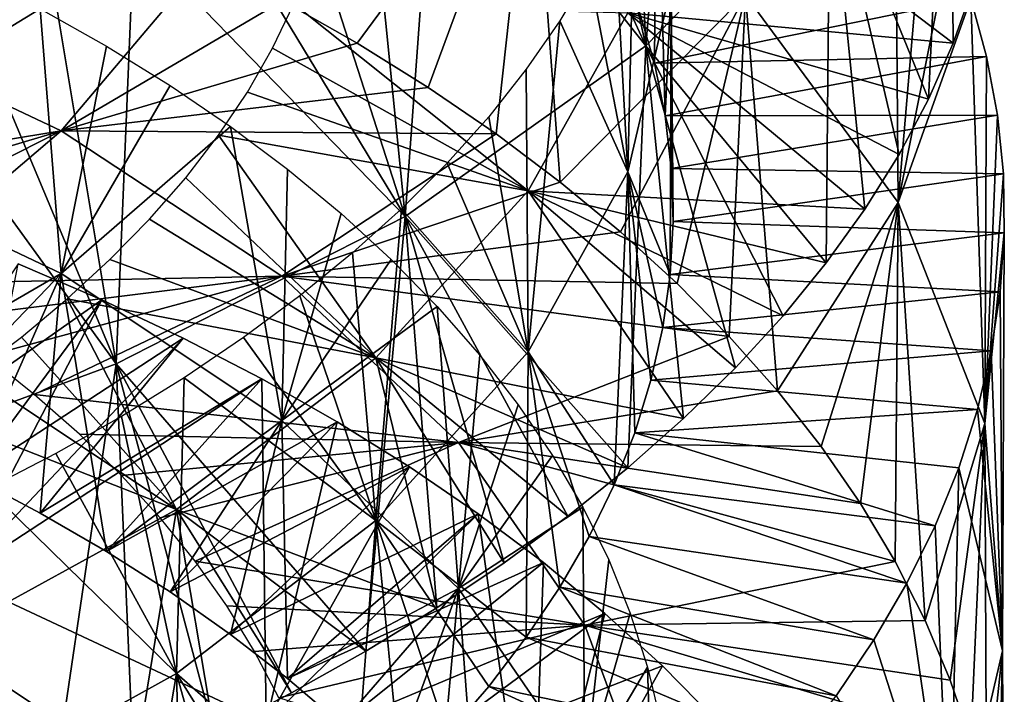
# Model space of a CAD drawing. Header units: millimetres. Extents: x -161 to 161, y -94 to 1149.
# Tile 801 of 1056: x 47.93 to 51.5, y 407.33 to 409.78. Entities that reach past the tile are written whole.
import ezdxf

# ---------------------------------------------------------------- set-up
doc = ezdxf.new("R2010")
doc.units = ezdxf.units.MM
doc.header["$LTSCALE"] = 81.481481
for name, color, linetype in [('68', 7, 'CONTINUOUS'), ('69', 7, 'CONTINUOUS'), ('70', 7, 'CONTINUOUS'), ('81', 7, 'CONTINUOUS')]:
    doc.layers.add(name, color=color, linetype=linetype)

msp = doc.modelspace()

# ---------------------------------------------------------------- linework, layer by layer
at = {"layer": '68', "color": 7, "linetype": 'CONTINUOUS', "true_color": 0xaaaaaa}
for points in [[(50.2934, 410.4672, -9.8525), (51.3139, 409.6928, -8.7667), (50.1362, 409.8019, -8.9739), (50.2934, 410.4672, -9.8525)], [(51.386, 409.8972, -9.0488), (51.3139, 409.6928, -8.7667), (50.2934, 410.4672, -9.8525), (51.386, 409.8972, -9.0488)], [(47.1576, 409.8126, -16.544), (48.605, 409.9909, -17.0392), (48.0852, 409.3754, -16.1144), (47.1576, 409.8126, -16.544)], [(48.605, 409.9909, -17.0392), (48.8861, 409.8452, -16.8776), (48.0852, 409.3754, -16.1144), (48.605, 409.9909, -17.0392)], [(48.8861, 409.8452, -16.8776), (49.156, 409.692, -16.7043), (48.0852, 409.3754, -16.1144), (48.8861, 409.8452, -16.8776)], [(47.1576, 409.8126, -16.544), (48.0852, 409.3754, -16.1144), (46.795, 409.1631, -15.5717), (47.1576, 409.8126, -16.544)], [(48.9273, 409.8343, -9.0926), (49.7758, 409.1574, -8.1406), (48.85, 409.6736, -8.8989), (48.9273, 409.8343, -9.0926)], [(50.1362, 409.8019, -8.9739), (49.7758, 409.1574, -8.1406), (48.9273, 409.8343, -9.0926), (50.1362, 409.8019, -8.9739)], [(50.1362, 409.8019, -8.9739), (50.9946, 409.0915, -7.9458), (49.7758, 409.1574, -8.1406), (50.1362, 409.8019, -8.9739)], [(51.118, 409.2895, -8.2144), (50.9946, 409.0915, -7.9458), (50.1362, 409.8019, -8.9739), (51.118, 409.2895, -8.2144)], [(51.2245, 409.49, -8.4882), (51.118, 409.2895, -8.2144), (50.1362, 409.8019, -8.9739), (51.2245, 409.49, -8.4882)], [(51.3139, 409.6928, -8.7667), (51.2245, 409.49, -8.4882), (50.1362, 409.8019, -8.9739), (51.3139, 409.6928, -8.7667)], [(49.156, 409.692, -16.7043), (49.414, 409.5315, -16.5198), (48.0852, 409.3754, -16.1144), (49.156, 409.692, -16.7043)], [(48.85, 409.6736, -8.8989), (49.7758, 409.1574, -8.1406), (48.7589, 409.5149, -8.7095), (48.85, 409.6736, -8.8989)], [(49.414, 409.5315, -16.5198), (49.6595, 409.3638, -16.3245), (48.0852, 409.3754, -16.1144), (49.414, 409.5315, -16.5198)], [(48.7589, 409.5149, -8.7095), (49.7758, 409.1574, -8.1406), (48.654, 409.3586, -8.5249), (48.7589, 409.5149, -8.7095)], [(46.795, 409.1631, -15.5717), (48.0852, 409.3754, -16.1144), (47.0158, 409.055, -15.4794), (46.795, 409.1631, -15.5717)], [(47.0158, 409.055, -15.4794), (48.0852, 409.3754, -16.1144), (47.2285, 408.9404, -15.377), (47.0158, 409.055, -15.4794)], [(47.2285, 408.9404, -15.377), (48.0852, 409.3754, -16.1144), (47.4327, 408.8194, -15.2648), (47.2285, 408.9404, -15.377)], [(48.0852, 409.3754, -16.1144), (48.8832, 408.8486, -15.547), (47.4327, 408.8194, -15.2648), (48.0852, 409.3754, -16.1144)], [(48.0852, 409.3754, -16.1144), (49.6595, 409.3638, -16.3245), (48.8832, 408.8486, -15.547), (48.0852, 409.3754, -16.1144)], [(48.654, 409.3586, -8.5249), (49.2242, 408.5524, -7.3855), (48.5358, 409.2051, -8.346), (48.654, 409.3586, -8.5249)], [(49.7758, 409.1574, -8.1406), (49.2242, 408.5524, -7.3855), (48.654, 409.3586, -8.5249), (49.7758, 409.1574, -8.1406)], [(49.6595, 409.3638, -16.3245), (49.8917, 409.1895, -16.1191), (48.8832, 408.8486, -15.547), (49.6595, 409.3638, -16.3245)], [(48.5358, 409.2051, -8.346), (49.2242, 408.5524, -7.3855), (48.4048, 409.055, -8.1733), (48.5358, 409.2051, -8.346)], [(49.8917, 409.1895, -16.1191), (50.1101, 409.0088, -15.9043), (48.8832, 408.8486, -15.547), (49.8917, 409.1895, -16.1191)], [(49.7758, 409.1574, -8.1406), (50.3383, 408.3333, -6.9384), (49.2242, 408.5524, -7.3855), (49.7758, 409.1574, -8.1406)], [(50.5258, 408.517, -7.1789), (50.3383, 408.3333, -6.9384), (49.7758, 409.1574, -8.1406), (50.5258, 408.517, -7.1789)], [(50.6981, 408.7049, -7.4274), (50.5258, 408.517, -7.1789), (49.7758, 409.1574, -8.1406), (50.6981, 408.7049, -7.4274)], [(50.8545, 408.8965, -7.6833), (50.6981, 408.7049, -7.4274), (49.7758, 409.1574, -8.1406), (50.8545, 408.8965, -7.6833)], [(50.9946, 409.0915, -7.9458), (50.8545, 408.8965, -7.6833), (49.7758, 409.1574, -8.1406), (50.9946, 409.0915, -7.9458)], [(48.4048, 409.055, -8.1733), (49.2242, 408.5524, -7.3855), (48.2616, 408.9085, -8.0077), (48.4048, 409.055, -8.1733)], [(50.1101, 409.0088, -15.9043), (50.3143, 408.8224, -15.6807), (48.8832, 408.8486, -15.547), (50.1101, 409.0088, -15.9043)], [(48.2616, 408.9085, -8.0077), (49.2242, 408.5524, -7.3855), (48.1067, 408.7662, -7.8497), (48.2616, 408.9085, -8.0077)], [(47.4327, 408.8194, -15.2648), (48.8832, 408.8486, -15.547), (47.6278, 408.6921, -15.1431), (47.4327, 408.8194, -15.2648)], [(47.6278, 408.6921, -15.1431), (48.8832, 408.8486, -15.547), (47.813, 408.5589, -15.0123), (47.6278, 408.6921, -15.1431)], [(47.813, 408.5589, -15.0123), (48.8832, 408.8486, -15.547), (47.9876, 408.42, -14.8729), (47.813, 408.5589, -15.0123)], [(48.8832, 408.8486, -15.547), (49.5227, 408.2459, -14.8652), (47.9876, 408.42, -14.8729), (48.8832, 408.8486, -15.547)], [(50.3143, 408.8224, -15.6807), (50.5037, 408.6304, -15.449), (48.8832, 408.8486, -15.547), (50.3143, 408.8224, -15.6807)], [(48.8832, 408.8486, -15.547), (50.5037, 408.6304, -15.449), (49.5227, 408.2459, -14.8652), (48.8832, 408.8486, -15.547)], [(48.1067, 408.7662, -7.8497), (48.5025, 408.0041, -6.7379), (47.9407, 408.6282, -7.6999), (48.1067, 408.7662, -7.8497)], [(49.2242, 408.5524, -7.3855), (48.5025, 408.0041, -6.7379), (48.1067, 408.7662, -7.8497), (49.2242, 408.5524, -7.3855)], [(47.9407, 408.6282, -7.6999), (48.5025, 408.0041, -6.7379), (47.7637, 408.4949, -7.5586), (47.9407, 408.6282, -7.6999)], [(50.5037, 408.6304, -15.449), (50.6778, 408.4334, -15.2098), (49.5227, 408.2459, -14.8652), (50.5037, 408.6304, -15.449)], [(49.2242, 408.5524, -7.3855), (49.4443, 407.6475, -6.0693), (48.5025, 408.0041, -6.7379), (49.2242, 408.5524, -7.3855)], [(49.6884, 407.8108, -6.2713), (49.4443, 407.6475, -6.0693), (49.2242, 408.5524, -7.3855), (49.6884, 407.8108, -6.2713)], [(49.919, 407.9798, -6.484), (49.6884, 407.8108, -6.2713), (49.2242, 408.5524, -7.3855), (49.919, 407.9798, -6.484)], [(50.1358, 408.1541, -6.7065), (49.919, 407.9798, -6.484), (49.2242, 408.5524, -7.3855), (50.1358, 408.1541, -6.7065)], [(50.3383, 408.3333, -6.9384), (50.1358, 408.1541, -6.7065), (49.2242, 408.5524, -7.3855), (50.3383, 408.3333, -6.9384)], [(47.7637, 408.4949, -7.5586), (48.5025, 408.0041, -6.7379), (47.5762, 408.3664, -7.4264), (47.7637, 408.4949, -7.5586)], [(47.9876, 408.42, -14.8729), (49.5227, 408.2459, -14.8652), (48.1511, 408.2758, -14.7255), (47.9876, 408.42, -14.8729)], [(50.6778, 408.4334, -15.2098), (50.8361, 408.2316, -14.9637), (49.5227, 408.2459, -14.8652), (50.6778, 408.4334, -15.2098)], [(48.5025, 408.0041, -6.7379), (47.6355, 407.5286, -6.2244), (47.5762, 408.3664, -7.4264), (48.5025, 408.0041, -6.7379)], [(48.1511, 408.2758, -14.7255), (49.5227, 408.2459, -14.8652), (48.3029, 408.1269, -14.5709), (48.1511, 408.2758, -14.7255)], [(48.3029, 408.1269, -14.5709), (49.5227, 408.2459, -14.8652), (48.4427, 407.9734, -14.4097), (48.3029, 408.1269, -14.5709)], [(48.4427, 407.9734, -14.4097), (49.5227, 408.2459, -14.8652), (48.5699, 407.8159, -14.2424), (48.4427, 407.9734, -14.4097)], [(49.5227, 408.2459, -14.8652), (49.9809, 407.5845, -14.0973), (48.5699, 407.8159, -14.2424), (49.5227, 408.2459, -14.8652)], [(50.9782, 408.0255, -14.7114), (51.1037, 407.8156, -14.4536), (49.5227, 408.2459, -14.8652), (50.9782, 408.0255, -14.7114)], [(49.5227, 408.2459, -14.8652), (51.1037, 407.8156, -14.4536), (49.9809, 407.5845, -14.0973), (49.5227, 408.2459, -14.8652)], [(50.8361, 408.2316, -14.9637), (50.9782, 408.0255, -14.7114), (49.5227, 408.2459, -14.8652), (50.8361, 408.2316, -14.9637)], [(48.5025, 408.0041, -6.7379), (48.3475, 407.0578, -5.3782), (47.6355, 407.5286, -6.2244), (48.5025, 408.0041, -6.7379)], [(48.6383, 407.1951, -5.5325), (48.3475, 407.0578, -5.3782), (48.5025, 408.0041, -6.7379), (48.6383, 407.1951, -5.5325)], [(48.9185, 407.3393, -5.6994), (48.6383, 407.1951, -5.5325), (48.5025, 408.0041, -6.7379), (48.9185, 407.3393, -5.6994)], [(49.1874, 407.4902, -5.8785), (48.9185, 407.3393, -5.6994), (48.5025, 408.0041, -6.7379), (49.1874, 407.4902, -5.8785)], [(49.4443, 407.6475, -6.0693), (49.1874, 407.4902, -5.8785), (48.5025, 408.0041, -6.7379), (49.4443, 407.6475, -6.0693)], [(48.5699, 407.8159, -14.2424), (49.9809, 407.5845, -14.0973), (48.6842, 407.6545, -14.0695), (48.5699, 407.8159, -14.2424)], [(51.1037, 407.8156, -14.4536), (51.2122, 407.6022, -14.1911), (49.9809, 407.5845, -14.0973), (51.1037, 407.8156, -14.4536)], [(48.6842, 407.6545, -14.0695), (49.9809, 407.5845, -14.0973), (48.7851, 407.4897, -13.8918), (48.6842, 407.6545, -14.0695)], [(51.2122, 407.6022, -14.1911), (51.3037, 407.3858, -13.9244), (49.9809, 407.5845, -14.0973), (51.2122, 407.6022, -14.1911)], [(48.7851, 407.4897, -13.8918), (49.9809, 407.5845, -14.0973), (48.8723, 407.3219, -13.7097), (48.7851, 407.4897, -13.8918)], [(49.9809, 407.5845, -14.0973), (50.2406, 406.8829, -13.2737), (48.8723, 407.3219, -13.7097), (49.9809, 407.5845, -14.0973)], [(51.3037, 407.3858, -13.9244), (51.378, 407.1667, -13.6543), (49.9809, 407.5845, -14.0973), (51.3037, 407.3858, -13.9244)], [(49.9809, 407.5845, -14.0973), (51.378, 407.1667, -13.6543), (50.2406, 406.8829, -13.2737), (49.9809, 407.5845, -14.0973)], [(48.047, 406.9276, -5.237), (47.7374, 406.8049, -5.1092), (47.6355, 407.5286, -6.2244), (48.047, 406.9276, -5.237)], [(48.3475, 407.0578, -5.3782), (48.047, 406.9276, -5.237), (47.6355, 407.5286, -6.2244), (48.3475, 407.0578, -5.3782)]]:
    msp.add_3dface(points, dxfattribs=at)
at = {"layer": '69', "color": 7, "linetype": 'CONTINUOUS', "true_color": 0xaaaaaa}
for points in [[(50.1777, 409.8079, -11.9067), (50.2325, 409.6195, -11.6664), (51.378, 409.8537, -12.0145), (50.1777, 409.8079, -11.9067)], [(51.378, 409.8537, -12.0145), (50.2325, 409.6195, -11.6664), (51.4349, 409.6436, -11.7329), (51.378, 409.8537, -12.0145)], [(50.2325, 409.6195, -11.6664), (50.2712, 409.4296, -11.4241), (51.4349, 409.6436, -11.7329), (50.2325, 409.6195, -11.6664)], [(51.4349, 409.6436, -11.7329), (50.2712, 409.4296, -11.4241), (51.4742, 409.4317, -11.4493), (51.4349, 409.6436, -11.7329)], [(50.2712, 409.4296, -11.4241), (50.2937, 409.2385, -11.1804), (51.4742, 409.4317, -11.4493), (50.2712, 409.4296, -11.4241)], [(51.4742, 409.4317, -11.4493), (50.2937, 409.2385, -11.1804), (51.4957, 409.2187, -11.1645), (51.4742, 409.4317, -11.4493)], [(50.2937, 409.2385, -11.1804), (50.2999, 409.0467, -10.9362), (51.4957, 409.2187, -11.1645), (50.2937, 409.2385, -11.1804)], [(51.4957, 409.2187, -11.1645), (50.2999, 409.0467, -10.9362), (51.4991, 409.0052, -10.8793), (51.4957, 409.2187, -11.1645)], [(50.2999, 409.0467, -10.9362), (50.2895, 408.8546, -10.6922), (51.4991, 409.0052, -10.8793), (50.2999, 409.0467, -10.9362)], [(51.4991, 409.0052, -10.8793), (50.2895, 408.8546, -10.6922), (51.4845, 408.7915, -10.5947), (51.4991, 409.0052, -10.8793)], [(47.9288, 408.8931, -18.2591), (47.5002, 408.2474, -17.3205), (48.2324, 408.7626, -18.1283), (47.9288, 408.8931, -18.2591)], [(50.2895, 408.8546, -10.6922), (50.2628, 408.6627, -10.4492), (51.4845, 408.7915, -10.5947), (50.2895, 408.8546, -10.6922)], [(51.4845, 408.7915, -10.5947), (50.2628, 408.6627, -10.4492), (51.4521, 408.5783, -10.3114), (51.4845, 408.7915, -10.5947)], [(47.5002, 408.2474, -17.3205), (47.7591, 408.123, -17.2035), (48.2324, 408.7626, -18.1283), (47.5002, 408.2474, -17.3205)], [(48.2324, 408.7626, -18.1283), (47.7591, 408.123, -17.2035), (48.5268, 408.6236, -17.9851), (48.2324, 408.7626, -18.1283)], [(50.2628, 408.6627, -10.4492), (50.2199, 408.4715, -10.208), (51.4521, 408.5783, -10.3114), (50.2628, 408.6627, -10.4492)], [(47.7591, 408.123, -17.2035), (48.0091, 407.9909, -17.0755), (48.5268, 408.6236, -17.9851), (47.7591, 408.123, -17.2035)], [(48.5268, 408.6236, -17.9851), (48.0091, 407.9909, -17.0755), (48.8111, 408.4764, -17.8297), (48.5268, 408.6236, -17.9851)], [(51.4521, 408.5783, -10.3114), (50.2199, 408.4715, -10.208), (51.4019, 408.3658, -10.0302), (51.4521, 408.5783, -10.3114)], [(48.0091, 407.9909, -17.0755), (48.2494, 407.8515, -16.9366), (48.8111, 408.4764, -17.8297), (48.0091, 407.9909, -17.0755)], [(48.8111, 408.4764, -17.8297), (48.2494, 407.8515, -16.9366), (49.0844, 408.3212, -17.6628), (48.8111, 408.4764, -17.8297)], [(50.2199, 408.4715, -10.208), (50.161, 408.2814, -9.9694), (51.4019, 408.3658, -10.0302), (50.2199, 408.4715, -10.208)], [(51.4019, 408.3658, -10.0302), (50.161, 408.2814, -9.9694), (51.3342, 408.1545, -9.7516), (51.4019, 408.3658, -10.0302)], [(48.2494, 407.8515, -16.9366), (48.4793, 407.7049, -16.7873), (49.0844, 408.3212, -17.6628), (48.2494, 407.8515, -16.9366)], [(49.0844, 408.3212, -17.6628), (48.4793, 407.7049, -16.7873), (49.3459, 408.1584, -17.4847), (49.0844, 408.3212, -17.6628)], [(50.161, 408.2814, -9.9694), (50.0863, 408.0929, -9.734), (51.2491, 407.9448, -9.4764), (50.161, 408.2814, -9.9694)], [(51.3342, 408.1545, -9.7516), (50.161, 408.2814, -9.9694), (51.2491, 407.9448, -9.4764), (51.3342, 408.1545, -9.7516)], [(48.4793, 407.7049, -16.7873), (48.6979, 407.5515, -16.6282), (49.3459, 408.1584, -17.4847), (48.4793, 407.7049, -16.7873)], [(49.3459, 408.1584, -17.4847), (48.6979, 407.5515, -16.6282), (49.5948, 407.9883, -17.296), (49.3459, 408.1584, -17.4847)], [(50.0863, 408.0929, -9.734), (49.9959, 407.9064, -9.5025), (51.1467, 407.737, -9.2053), (50.0863, 408.0929, -9.734)], [(51.2491, 407.9448, -9.4764), (50.0863, 408.0929, -9.734), (51.1467, 407.737, -9.2053), (51.2491, 407.9448, -9.4764)], [(48.6979, 407.5515, -16.6282), (48.9044, 407.3917, -16.4598), (49.5948, 407.9883, -17.296), (48.6979, 407.5515, -16.6282)], [(49.5948, 407.9883, -17.296), (48.9044, 407.3917, -16.4598), (49.8307, 407.8112, -17.0972), (49.5948, 407.9883, -17.296)], [(49.9959, 407.9064, -9.5025), (49.89, 407.7223, -9.2757), (51.0273, 407.5317, -8.9391), (49.9959, 407.9064, -9.5025)], [(51.1467, 407.737, -9.2053), (49.9959, 407.9064, -9.5025), (51.0273, 407.5317, -8.9391), (51.1467, 407.737, -9.2053)], [(48.9044, 407.3917, -16.4598), (49.0982, 407.2261, -16.2829), (49.8307, 407.8112, -17.0972), (48.9044, 407.3917, -16.4598)], [(49.8307, 407.8112, -17.0972), (49.0982, 407.2261, -16.2829), (50.053, 407.6274, -16.8889), (49.8307, 407.8112, -17.0972)], [(49.89, 407.7223, -9.2757), (49.7687, 407.5409, -9.0543), (50.8909, 407.3294, -8.6787), (49.89, 407.7223, -9.2757)], [(51.0273, 407.5317, -8.9391), (49.89, 407.7223, -9.2757), (50.8909, 407.3294, -8.6787), (51.0273, 407.5317, -8.9391)], [(49.0982, 407.2261, -16.2829), (49.279, 407.0549, -16.098), (50.053, 407.6274, -16.8889), (49.0982, 407.2261, -16.2829)], [(50.053, 407.6274, -16.8889), (49.279, 407.0549, -16.098), (50.2612, 407.4373, -16.6715), (50.053, 407.6274, -16.8889)], [(49.7687, 407.5409, -9.0543), (49.6325, 407.3628, -8.8389), (50.7381, 407.1306, -8.4248), (49.7687, 407.5409, -9.0543)], [(50.8909, 407.3294, -8.6787), (49.7687, 407.5409, -9.0543), (50.7381, 407.1306, -8.4248), (50.8909, 407.3294, -8.6787)], [(50.2612, 407.4373, -16.6715), (49.279, 407.0549, -16.098), (50.4549, 407.2413, -16.4458), (50.2612, 407.4373, -16.6715)], [(49.6325, 407.3628, -8.8389), (49.4818, 407.1883, -8.6302), (50.5693, 406.9359, -8.1783), (49.6325, 407.3628, -8.8389)], [(50.7381, 407.1306, -8.4248), (49.6325, 407.3628, -8.8389), (50.5693, 406.9359, -8.1783), (50.7381, 407.1306, -8.4248)]]:
    msp.add_3dface(points, dxfattribs=at)
at = {"layer": '70', "color": 7, "linetype": 'CONTINUOUS', "true_color": 0xaaaaaa}
for points in [[(50.3383, 411.2879, -5.3506), (50.1358, 411.1181, -5.1118), (50.2017, 409.6831, -5.9681), (50.3383, 411.2879, -5.3506)], [(50.8674, 410.3672, -6.9087), (50.3383, 411.2879, -5.3506), (50.2017, 409.6831, -5.9681), (50.8674, 410.3672, -6.9087)], [(50.1358, 411.1181, -5.1118), (49.919, 410.9529, -4.8824), (50.2017, 409.6831, -5.9681), (50.1358, 411.1181, -5.1118)], [(51.2245, 409.49, -8.4882), (51.3023, 411.0972, -7.9445), (50.8674, 410.3672, -6.9087), (51.2245, 409.49, -8.4882)], [(51.2245, 409.49, -8.4882), (51.3139, 409.6928, -8.7667), (51.3023, 411.0972, -7.9445), (51.2245, 409.49, -8.4882)], [(51.3139, 409.6928, -8.7667), (51.386, 409.8972, -9.0488), (51.3023, 411.0972, -7.9445), (51.3139, 409.6928, -8.7667)], [(49.919, 410.9529, -4.8824), (49.6884, 410.7925, -4.6632), (50.2017, 409.6831, -5.9681), (49.919, 410.9529, -4.8824)], [(49.6884, 410.7925, -4.6632), (49.4443, 410.6374, -4.4548), (50.2017, 409.6831, -5.9681), (49.6884, 410.7925, -4.6632)], [(49.4443, 410.6374, -4.4548), (49.1874, 410.4879, -4.2578), (49.3305, 409.0648, -5.1586), (49.4443, 410.6374, -4.4548)], [(50.2017, 409.6831, -5.9681), (49.4443, 410.6374, -4.4548), (49.3305, 409.0648, -5.1586), (50.2017, 409.6831, -5.9681)], [(49.156, 409.692, -16.7043), (48.8861, 409.8452, -16.8776), (49.7901, 410.5515, -15.4199), (49.156, 409.692, -16.7043)], [(49.414, 409.5315, -16.5198), (49.156, 409.692, -16.7043), (49.7901, 410.5515, -15.4199), (49.414, 409.5315, -16.5198)], [(49.6595, 409.3638, -16.3245), (49.414, 409.5315, -16.5198), (49.7901, 410.5515, -15.4199), (49.6595, 409.3638, -16.3245)], [(49.8917, 409.1895, -16.1191), (49.6595, 409.3638, -16.3245), (49.7901, 410.5515, -15.4199), (49.8917, 409.1895, -16.1191)], [(49.8917, 409.1895, -16.1191), (49.7901, 410.5515, -15.4199), (50.5619, 409.8676, -14.5664), (49.8917, 409.1895, -16.1191)], [(49.1874, 410.4879, -4.2578), (48.9185, 410.3443, -4.0729), (49.3305, 409.0648, -5.1586), (49.1874, 410.4879, -4.2578)], [(50.5619, 409.8676, -14.5664), (51.1037, 410.4701, -12.8391), (51.1149, 409.1148, -13.6076), (50.5619, 409.8676, -14.5664)], [(51.1037, 410.4701, -12.8391), (51.2122, 410.2673, -12.5682), (51.1149, 409.1148, -13.6076), (51.1037, 410.4701, -12.8391)], [(48.9185, 410.3443, -4.0729), (48.6383, 410.2068, -3.9003), (49.3305, 409.0648, -5.1586), (48.9185, 410.3443, -4.0729)], [(50.8545, 408.8965, -7.6833), (50.8674, 410.3672, -6.9087), (50.2017, 409.6831, -5.9681), (50.8545, 408.8965, -7.6833)], [(50.8545, 408.8965, -7.6833), (50.9946, 409.0915, -7.9458), (50.8674, 410.3672, -6.9087), (50.8545, 408.8965, -7.6833)], [(50.9946, 409.0915, -7.9458), (51.118, 409.2895, -8.2144), (50.8674, 410.3672, -6.9087), (50.9946, 409.0915, -7.9458)], [(51.118, 409.2895, -8.2144), (51.2245, 409.49, -8.4882), (50.8674, 410.3672, -6.9087), (51.118, 409.2895, -8.2144)], [(51.2122, 410.2673, -12.5682), (51.3037, 410.0618, -12.2931), (51.1149, 409.1148, -13.6076), (51.2122, 410.2673, -12.5682)], [(48.6383, 410.2068, -3.9003), (48.3475, 410.0758, -3.7407), (49.3305, 409.0648, -5.1586), (48.6383, 410.2068, -3.9003)], [(48.3475, 410.0758, -3.7407), (48.047, 409.9514, -3.5944), (48.2842, 408.5309, -4.5126), (48.3475, 410.0758, -3.7407)], [(49.3305, 409.0648, -5.1586), (48.3475, 410.0758, -3.7407), (48.2842, 408.5309, -4.5126), (49.3305, 409.0648, -5.1586)], [(51.3037, 410.0618, -12.2931), (51.378, 409.8537, -12.0145), (51.1149, 409.1148, -13.6076), (51.3037, 410.0618, -12.2931)], [(48.047, 409.9514, -3.5944), (47.7374, 409.8339, -3.4618), (48.2842, 408.5309, -4.5126), (48.047, 409.9514, -3.5944)], [(50.1101, 409.0088, -15.9043), (49.8917, 409.1895, -16.1191), (50.5619, 409.8676, -14.5664), (50.1101, 409.0088, -15.9043)], [(50.3143, 408.8224, -15.6807), (50.1101, 409.0088, -15.9043), (50.5619, 409.8676, -14.5664), (50.3143, 408.8224, -15.6807)], [(50.5037, 408.6304, -15.449), (50.3143, 408.8224, -15.6807), (50.5619, 409.8676, -14.5664), (50.5037, 408.6304, -15.449)], [(50.6778, 408.4334, -15.2098), (50.5037, 408.6304, -15.449), (50.5619, 409.8676, -14.5664), (50.6778, 408.4334, -15.2098)], [(50.6778, 408.4334, -15.2098), (50.5619, 409.8676, -14.5664), (51.1149, 409.1148, -13.6076), (50.6778, 408.4334, -15.2098)], [(51.1149, 409.1148, -13.6076), (51.378, 409.8537, -12.0145), (51.4284, 408.3149, -12.5804), (51.1149, 409.1148, -13.6076)], [(51.378, 409.8537, -12.0145), (51.4349, 409.6436, -11.7329), (51.4284, 408.3149, -12.5804), (51.378, 409.8537, -12.0145)], [(47.7374, 409.8339, -3.4618), (47.4194, 409.7236, -3.3433), (48.2842, 408.5309, -4.5126), (47.7374, 409.8339, -3.4618)], [(48.2842, 408.5309, -4.5126), (47.4194, 409.7236, -3.3433), (47.1016, 408.0959, -4.0546), (48.2842, 408.5309, -4.5126)], [(50.1358, 408.1541, -6.7065), (50.2017, 409.6831, -5.9681), (49.3305, 409.0648, -5.1586), (50.1358, 408.1541, -6.7065)], [(50.1358, 408.1541, -6.7065), (50.3383, 408.3333, -6.9384), (50.2017, 409.6831, -5.9681), (50.1358, 408.1541, -6.7065)], [(50.3383, 408.3333, -6.9384), (50.5258, 408.517, -7.1789), (50.2017, 409.6831, -5.9681), (50.3383, 408.3333, -6.9384)], [(50.5258, 408.517, -7.1789), (50.6981, 408.7049, -7.4274), (50.2017, 409.6831, -5.9681), (50.5258, 408.517, -7.1789)], [(50.6981, 408.7049, -7.4274), (50.8545, 408.8965, -7.6833), (50.2017, 409.6831, -5.9681), (50.6981, 408.7049, -7.4274)], [(51.4349, 409.6436, -11.7329), (51.4742, 409.4317, -11.4493), (51.4284, 408.3149, -12.5804), (51.4349, 409.6436, -11.7329)], [(51.4742, 409.4317, -11.4493), (51.4957, 409.2187, -11.1645), (51.4284, 408.3149, -12.5804), (51.4742, 409.4317, -11.4493)], [(51.4957, 409.2187, -11.1645), (51.4991, 409.0052, -10.8793), (51.4284, 408.3149, -12.5804), (51.4957, 409.2187, -11.1645)], [(50.8361, 408.2316, -14.9637), (50.6778, 408.4334, -15.2098), (51.1149, 409.1148, -13.6076), (50.8361, 408.2316, -14.9637)], [(50.9782, 408.0255, -14.7114), (50.8361, 408.2316, -14.9637), (51.1149, 409.1148, -13.6076), (50.9782, 408.0255, -14.7114)], [(51.1037, 407.8156, -14.4536), (50.9782, 408.0255, -14.7114), (51.1149, 409.1148, -13.6076), (51.1037, 407.8156, -14.4536)], [(51.2122, 407.6022, -14.1911), (51.1037, 407.8156, -14.4536), (51.1149, 409.1148, -13.6076), (51.2122, 407.6022, -14.1911)], [(51.2122, 407.6022, -14.1911), (51.1149, 409.1148, -13.6076), (51.4284, 408.3149, -12.5804), (51.2122, 407.6022, -14.1911)], [(49.1874, 407.4902, -5.8785), (49.3305, 409.0648, -5.1586), (48.2842, 408.5309, -4.5126), (49.1874, 407.4902, -5.8785)], [(49.1874, 407.4902, -5.8785), (49.4443, 407.6475, -6.0693), (49.3305, 409.0648, -5.1586), (49.1874, 407.4902, -5.8785)], [(49.4443, 407.6475, -6.0693), (49.6884, 407.8108, -6.2713), (49.3305, 409.0648, -5.1586), (49.4443, 407.6475, -6.0693)], [(49.6884, 407.8108, -6.2713), (49.919, 407.9798, -6.484), (49.3305, 409.0648, -5.1586), (49.6884, 407.8108, -6.2713)], [(49.919, 407.9798, -6.484), (50.1358, 408.1541, -6.7065), (49.3305, 409.0648, -5.1586), (49.919, 407.9798, -6.484)], [(51.4284, 408.3149, -12.5804), (51.4991, 409.0052, -10.8793), (51.492, 407.4922, -11.5256), (51.4284, 408.3149, -12.5804)], [(51.4991, 409.0052, -10.8793), (51.4845, 408.7915, -10.5947), (51.492, 407.4922, -11.5256), (51.4991, 409.0052, -10.8793)], [(47.9288, 408.8931, -18.2591), (48.2324, 408.7626, -18.1283), (47.7074, 407.7558, -19.1669), (47.9288, 408.8931, -18.2591)], [(51.4845, 408.7915, -10.5947), (51.4521, 408.5783, -10.3114), (51.492, 407.4922, -11.5256), (51.4845, 408.7915, -10.5947)], [(48.2324, 408.7626, -18.1283), (48.5268, 408.6236, -17.9851), (47.7074, 407.7558, -19.1669), (48.2324, 408.7626, -18.1283)], [(48.5268, 408.6236, -17.9851), (48.8111, 408.4764, -17.8297), (47.7074, 407.7558, -19.1669), (48.5268, 408.6236, -17.9851)], [(51.4521, 408.5783, -10.3114), (51.4019, 408.3658, -10.0302), (51.492, 407.4922, -11.5256), (51.4521, 408.5783, -10.3114)], [(48.047, 406.9276, -5.237), (48.2842, 408.5309, -4.5126), (47.1016, 408.0959, -4.0546), (48.047, 406.9276, -5.237)], [(48.047, 406.9276, -5.237), (48.3475, 407.0578, -5.3782), (48.2842, 408.5309, -4.5126), (48.047, 406.9276, -5.237)], [(48.3475, 407.0578, -5.3782), (48.6383, 407.1951, -5.5325), (48.2842, 408.5309, -4.5126), (48.3475, 407.0578, -5.3782)], [(48.6383, 407.1951, -5.5325), (48.9185, 407.3393, -5.6994), (48.2842, 408.5309, -4.5126), (48.6383, 407.1951, -5.5325)], [(48.9185, 407.3393, -5.6994), (49.1874, 407.4902, -5.8785), (48.2842, 408.5309, -4.5126), (48.9185, 407.3393, -5.6994)], [(47.7074, 407.7558, -19.1669), (48.8111, 408.4764, -17.8297), (48.8269, 407.2324, -18.6535), (47.7074, 407.7558, -19.1669)], [(48.8111, 408.4764, -17.8297), (49.0844, 408.3212, -17.6628), (48.8269, 407.2324, -18.6535), (48.8111, 408.4764, -17.8297)], [(51.4019, 408.3658, -10.0302), (51.3342, 408.1545, -9.7516), (51.492, 407.4922, -11.5256), (51.4019, 408.3658, -10.0302)], [(49.0844, 408.3212, -17.6628), (49.3459, 408.1584, -17.4847), (48.8269, 407.2324, -18.6535), (49.0844, 408.3212, -17.6628)], [(51.3037, 407.3858, -13.9244), (51.2122, 407.6022, -14.1911), (51.4284, 408.3149, -12.5804), (51.3037, 407.3858, -13.9244)], [(51.378, 407.1667, -13.6543), (51.3037, 407.3858, -13.9244), (51.4284, 408.3149, -12.5804), (51.378, 407.1667, -13.6543)], [(51.4349, 406.9455, -13.3814), (51.378, 407.1667, -13.6543), (51.4284, 408.3149, -12.5804), (51.4349, 406.9455, -13.3814)], [(51.4349, 406.9455, -13.3814), (51.4284, 408.3149, -12.5804), (51.492, 407.4922, -11.5256), (51.4349, 406.9455, -13.3814)], [(49.3459, 408.1584, -17.4847), (49.5948, 407.9883, -17.296), (48.8269, 407.2324, -18.6535), (49.3459, 408.1584, -17.4847)], [(51.3342, 408.1545, -9.7516), (51.2491, 407.9448, -9.4764), (51.3023, 406.6717, -10.4839), (51.3342, 408.1545, -9.7516)], [(51.492, 407.4922, -11.5256), (51.3342, 408.1545, -9.7516), (51.3023, 406.6717, -10.4839), (51.492, 407.4922, -11.5256)], [(47.7374, 406.8049, -5.1092), (48.047, 406.9276, -5.237), (47.1016, 408.0959, -4.0546), (47.7374, 406.8049, -5.1092)], [(48.8269, 407.2324, -18.6535), (49.5948, 407.9883, -17.296), (49.7901, 406.594, -17.9786), (48.8269, 407.2324, -18.6535)], [(49.5948, 407.9883, -17.296), (49.8307, 407.8112, -17.0972), (49.7901, 406.594, -17.9786), (49.5948, 407.9883, -17.296)], [(51.2491, 407.9448, -9.4764), (51.1467, 407.737, -9.2053), (51.3023, 406.6717, -10.4839), (51.2491, 407.9448, -9.4764)], [(49.8307, 407.8112, -17.0972), (50.053, 407.6274, -16.8889), (49.7901, 406.594, -17.9786), (49.8307, 407.8112, -17.0972)], [(47.9288, 406.4567, -19.9323), (47.7074, 407.7558, -19.1669), (48.8269, 407.2324, -18.6535), (47.9288, 406.4567, -19.9323)], [(51.1467, 407.737, -9.2053), (51.0273, 407.5317, -8.9391), (51.3023, 406.6717, -10.4839), (51.1467, 407.737, -9.2053)], [(50.053, 407.6274, -16.8889), (50.2612, 407.4373, -16.6715), (49.7901, 406.594, -17.9786), (50.053, 407.6274, -16.8889)], [(51.0273, 407.5317, -8.9391), (50.8909, 407.3294, -8.6787), (51.3023, 406.6717, -10.4839), (51.0273, 407.5317, -8.9391)], [(51.4845, 406.0486, -12.2781), (51.492, 407.4922, -11.5256), (51.3023, 406.6717, -10.4839), (51.4845, 406.0486, -12.2781)], [(51.4742, 406.7225, -13.1065), (51.4349, 406.9455, -13.3814), (51.492, 407.4922, -11.5256), (51.4742, 406.7225, -13.1065)], [(51.4957, 406.4983, -12.8304), (51.4742, 406.7225, -13.1065), (51.492, 407.4922, -11.5256), (51.4957, 406.4983, -12.8304)], [(51.4845, 406.0486, -12.2781), (51.4991, 406.2735, -12.554), (51.492, 407.4922, -11.5256), (51.4845, 406.0486, -12.2781)], [(51.4991, 406.2735, -12.554), (51.4957, 406.4983, -12.8304), (51.492, 407.4922, -11.5256), (51.4991, 406.2735, -12.554)], [(50.2612, 407.4373, -16.6715), (50.4549, 407.2413, -16.4458), (49.7901, 406.594, -17.9786), (50.2612, 407.4373, -16.6715)]]:
    msp.add_3dface(points, dxfattribs=at)
at = {"layer": '81', "color": 7, "linetype": 'CONTINUOUS', "true_color": 0xaaaaaa}
for points in [[(50.2325, 409.6195, -11.6664), (50.1777, 409.8079, -11.9067), (50.2406, 410.5723, -11.0561), (50.2325, 409.6195, -11.6664)], [(50.2712, 409.4296, -11.4241), (50.2325, 409.6195, -11.6664), (50.2406, 410.5723, -11.0561), (50.2712, 409.4296, -11.4241)], [(50.2712, 409.4296, -11.4241), (50.2406, 410.5723, -11.0561), (50.2934, 409.8986, -10.172), (50.2712, 409.4296, -11.4241)], [(50.161, 410.3116, -8.8134), (50.0863, 410.1299, -8.5727), (50.1362, 409.2262, -9.2988), (50.161, 410.3116, -8.8134)], [(50.2934, 409.8986, -10.172), (50.161, 410.3116, -8.8134), (50.1362, 409.2262, -9.2988), (50.2934, 409.8986, -10.172)], [(50.0863, 410.1299, -8.5727), (49.9959, 409.9501, -8.336), (50.1362, 409.2262, -9.2988), (50.0863, 410.1299, -8.5727)], [(47.7591, 409.9452, -16.0401), (48.0091, 409.8169, -15.9082), (47.1576, 409.2983, -16.8685), (47.7591, 409.9452, -16.0401)], [(49.9959, 409.9501, -8.336), (49.89, 409.7726, -8.104), (50.1362, 409.2262, -9.2988), (49.9959, 409.9501, -8.336)], [(50.2895, 408.8546, -10.6922), (50.2934, 409.8986, -10.172), (50.1362, 409.2262, -9.2988), (50.2895, 408.8546, -10.6922)], [(50.2937, 409.2385, -11.1804), (50.2712, 409.4296, -11.4241), (50.2934, 409.8986, -10.172), (50.2937, 409.2385, -11.1804)], [(50.2895, 408.8546, -10.6922), (50.2999, 409.0467, -10.9362), (50.2934, 409.8986, -10.172), (50.2895, 408.8546, -10.6922)], [(50.2999, 409.0467, -10.9362), (50.2937, 409.2385, -11.1804), (50.2934, 409.8986, -10.172), (50.2999, 409.0467, -10.9362)], [(47.1576, 409.2983, -16.8685), (48.0091, 409.8169, -15.9082), (48.0852, 408.8576, -16.4425), (47.1576, 409.2983, -16.8685)], [(48.0091, 409.8169, -15.9082), (48.2494, 409.6815, -15.7654), (48.0852, 408.8576, -16.4425), (48.0091, 409.8169, -15.9082)], [(49.89, 409.7726, -8.104), (49.7687, 409.5977, -7.8775), (49.7759, 408.5749, -8.4708), (49.89, 409.7726, -8.104)], [(50.1362, 409.2262, -9.2988), (49.89, 409.7726, -8.104), (49.7759, 408.5749, -8.4708), (50.1362, 409.2262, -9.2988)], [(48.2494, 409.6815, -15.7654), (48.4793, 409.5393, -15.612), (48.0852, 408.8576, -16.4425), (48.2494, 409.6815, -15.7654)], [(49.7687, 409.5977, -7.8775), (49.6325, 409.4258, -7.657), (49.7759, 408.5749, -8.4708), (49.7687, 409.5977, -7.8775)], [(48.4793, 409.5393, -15.612), (48.6979, 409.3905, -15.4485), (48.0852, 408.8576, -16.4425), (48.4793, 409.5393, -15.612)], [(49.6325, 409.4258, -7.657), (49.4818, 409.2574, -7.4434), (49.7759, 408.5749, -8.4708), (49.6325, 409.4258, -7.657)], [(48.0852, 408.8576, -16.4425), (48.6979, 409.3905, -15.4485), (48.8832, 408.3263, -15.8794), (48.0852, 408.8576, -16.4425)], [(48.6979, 409.3905, -15.4485), (48.9044, 409.2357, -15.2756), (48.8832, 408.3263, -15.8794), (48.6979, 409.3905, -15.4485)], [(47.2329, 408.3641, -17.4259), (47.1576, 409.2983, -16.8685), (48.0852, 408.8576, -16.4425), (47.2329, 408.3641, -17.4259)], [(48.9044, 409.2357, -15.2756), (49.0982, 409.0751, -15.094), (48.8832, 408.3263, -15.8794), (48.9044, 409.2357, -15.2756)], [(49.4818, 409.2574, -7.4434), (49.3173, 409.0928, -7.2373), (49.7759, 408.5749, -8.4708), (49.4818, 409.2574, -7.4434)], [(50.0863, 408.0929, -9.734), (50.1362, 409.2262, -9.2988), (49.7759, 408.5749, -8.4708), (50.0863, 408.0929, -9.734)], [(50.0863, 408.0929, -9.734), (50.161, 408.2814, -9.9694), (50.1362, 409.2262, -9.2988), (50.0863, 408.0929, -9.734)], [(50.161, 408.2814, -9.9694), (50.2199, 408.4715, -10.208), (50.1362, 409.2262, -9.2988), (50.161, 408.2814, -9.9694)], [(50.2199, 408.4715, -10.208), (50.2628, 408.6627, -10.4492), (50.1362, 409.2262, -9.2988), (50.2199, 408.4715, -10.208)], [(50.2628, 408.6627, -10.4492), (50.2895, 408.8546, -10.6922), (50.1362, 409.2262, -9.2988), (50.2628, 408.6627, -10.4492)], [(49.3173, 409.0928, -7.2373), (49.1393, 408.9325, -7.0393), (49.2243, 407.9638, -7.7206), (49.3173, 409.0928, -7.2373)], [(49.7759, 408.5749, -8.4708), (49.3173, 409.0928, -7.2373), (49.2243, 407.9638, -7.7206), (49.7759, 408.5749, -8.4708)], [(49.0982, 409.0751, -15.094), (49.279, 408.9093, -14.9043), (48.8832, 408.3263, -15.8794), (49.0982, 409.0751, -15.094)], [(49.279, 408.9093, -14.9043), (49.4464, 408.7385, -14.707), (48.8832, 408.3263, -15.8794), (49.279, 408.9093, -14.9043)], [(49.1393, 408.9325, -7.0393), (48.9484, 408.7768, -6.8501), (49.2243, 407.9638, -7.7206), (49.1393, 408.9325, -7.0393)], [(47.5002, 408.2474, -17.3205), (47.2329, 408.3641, -17.4259), (48.0852, 408.8576, -16.4425), (47.5002, 408.2474, -17.3205)], [(47.7591, 408.123, -17.2035), (47.5002, 408.2474, -17.3205), (48.0852, 408.8576, -16.4425), (47.7591, 408.123, -17.2035)], [(48.0091, 407.9909, -17.0755), (47.7591, 408.123, -17.2035), (48.0852, 408.8576, -16.4425), (48.0091, 407.9909, -17.0755)], [(48.2494, 407.8515, -16.9366), (48.0091, 407.9909, -17.0755), (48.0852, 408.8576, -16.4425), (48.2494, 407.8515, -16.9366)], [(48.2494, 407.8515, -16.9366), (48.0852, 408.8576, -16.4425), (48.8832, 408.3263, -15.8794), (48.2494, 407.8515, -16.9366)], [(48.9484, 408.7768, -6.8501), (48.7451, 408.626, -6.6702), (49.2243, 407.9638, -7.7206), (48.9484, 408.7768, -6.8501)], [(48.8832, 408.3263, -15.8794), (49.4464, 408.7385, -14.707), (49.5227, 407.7181, -15.2026), (48.8832, 408.3263, -15.8794)], [(49.4464, 408.7385, -14.707), (49.5999, 408.563, -14.5028), (49.5227, 407.7181, -15.2026), (49.4464, 408.7385, -14.707)], [(48.7451, 408.626, -6.6702), (48.5299, 408.4804, -6.5003), (49.2243, 407.9638, -7.7206), (48.7451, 408.626, -6.6702)], [(49.7687, 407.5409, -9.0543), (49.7759, 408.5749, -8.4708), (49.2243, 407.9638, -7.7206), (49.7687, 407.5409, -9.0543)], [(49.5999, 408.563, -14.5028), (49.7393, 408.3831, -14.292), (49.5227, 407.7181, -15.2026), (49.5999, 408.563, -14.5028)], [(49.7687, 407.5409, -9.0543), (49.89, 407.7223, -9.2757), (49.7759, 408.5749, -8.4708), (49.7687, 407.5409, -9.0543)], [(49.89, 407.7223, -9.2757), (49.9959, 407.9064, -9.5025), (49.7759, 408.5749, -8.4708), (49.89, 407.7223, -9.2757)], [(49.9959, 407.9064, -9.5025), (50.0863, 408.0929, -9.734), (49.7759, 408.5749, -8.4708), (49.9959, 407.9064, -9.5025)], [(48.5299, 408.4804, -6.5003), (48.3032, 408.3405, -6.3408), (48.5025, 407.4103, -7.0775), (48.5299, 408.4804, -6.5003)], [(49.2243, 407.9638, -7.7206), (48.5299, 408.4804, -6.5003), (48.5025, 407.4103, -7.0775), (49.2243, 407.9638, -7.7206)], [(49.7393, 408.3831, -14.292), (49.8638, 408.1991, -14.0754), (49.5227, 407.7181, -15.2026), (49.7393, 408.3831, -14.292)], [(48.3032, 408.3405, -6.3408), (48.0657, 408.2063, -6.1921), (48.5025, 407.4103, -7.0775), (48.3032, 408.3405, -6.3408)], [(48.4793, 407.7049, -16.7873), (48.2494, 407.8515, -16.9366), (48.8832, 408.3263, -15.8794), (48.4793, 407.7049, -16.7873)], [(48.6979, 407.5515, -16.6282), (48.4793, 407.7049, -16.7873), (48.8832, 408.3263, -15.8794), (48.6979, 407.5515, -16.6282)], [(48.9044, 407.3917, -16.4598), (48.6979, 407.5515, -16.6282), (48.8832, 408.3263, -15.8794), (48.9044, 407.3917, -16.4598)], [(48.9044, 407.3917, -16.4598), (48.8832, 408.3263, -15.8794), (49.5227, 407.7181, -15.2026), (48.9044, 407.3917, -16.4598)], [(48.0657, 408.2063, -6.1921), (47.8183, 408.0782, -6.0547), (48.5025, 407.4103, -7.0775), (48.0657, 408.2063, -6.1921)], [(49.8638, 408.1991, -14.0754), (49.9732, 408.0116, -13.8537), (49.5227, 407.7181, -15.2026), (49.8638, 408.1991, -14.0754)], [(48.5025, 407.4103, -7.0775), (47.8183, 408.0782, -6.0547), (47.6355, 406.9305, -6.5679), (48.5025, 407.4103, -7.0775)], [(49.5227, 407.7181, -15.2026), (49.9732, 408.0116, -13.8537), (49.9809, 407.0504, -14.44), (49.5227, 407.7181, -15.2026)], [(49.9732, 408.0116, -13.8537), (50.0671, 407.821, -13.6276), (49.9809, 407.0504, -14.44), (49.9732, 408.0116, -13.8537)], [(49.1393, 406.8519, -8.2356), (49.2243, 407.9638, -7.7206), (48.5025, 407.4103, -7.0775), (49.1393, 406.8519, -8.2356)], [(49.1393, 406.8519, -8.2356), (49.3173, 407.0179, -8.4289), (49.2243, 407.9638, -7.7206), (49.1393, 406.8519, -8.2356)], [(49.3173, 407.0179, -8.4289), (49.4818, 407.1883, -8.6302), (49.2243, 407.9638, -7.7206), (49.3173, 407.0179, -8.4289)], [(49.4818, 407.1883, -8.6302), (49.6325, 407.3628, -8.8389), (49.2243, 407.9638, -7.7206), (49.4818, 407.1883, -8.6302)], [(49.6325, 407.3628, -8.8389), (49.7687, 407.5409, -9.0543), (49.2243, 407.9638, -7.7206), (49.6325, 407.3628, -8.8389)], [(50.0671, 407.821, -13.6276), (50.1453, 407.6278, -13.3979), (49.9809, 407.0504, -14.44), (50.0671, 407.821, -13.6276)], [(49.0982, 407.2261, -16.2829), (48.9044, 407.3917, -16.4598), (49.5227, 407.7181, -15.2026), (49.0982, 407.2261, -16.2829)], [(49.279, 407.0549, -16.098), (49.0982, 407.2261, -16.2829), (49.5227, 407.7181, -15.2026), (49.279, 407.0549, -16.098)], [(49.4464, 406.8784, -15.9057), (49.279, 407.0549, -16.098), (49.5227, 407.7181, -15.2026), (49.4464, 406.8784, -15.9057)], [(49.5999, 406.6971, -15.7066), (49.4464, 406.8784, -15.9057), (49.5227, 407.7181, -15.2026), (49.5999, 406.6971, -15.7066)], [(49.5999, 406.6971, -15.7066), (49.5227, 407.7181, -15.2026), (49.9809, 407.0504, -14.44), (49.5999, 406.6971, -15.7066)], [(50.1453, 407.6278, -13.3979), (50.2078, 407.4324, -13.1654), (49.9809, 407.0504, -14.44), (50.1453, 407.6278, -13.3979)], [(49.9809, 407.0504, -14.44), (50.2078, 407.4324, -13.1654), (50.2407, 406.3422, -13.6221), (49.9809, 407.0504, -14.44)], [(50.2078, 407.4324, -13.1654), (50.2543, 407.2354, -12.9307), (50.2407, 406.3422, -13.6221), (50.2078, 407.4324, -13.1654)], [(48.3032, 406.2401, -7.5544), (48.5025, 407.4103, -7.0775), (47.6355, 406.9305, -6.5679), (48.3032, 406.2401, -7.5544)], [(48.3032, 406.2401, -7.5544), (48.5299, 406.3846, -7.7098), (48.5025, 407.4103, -7.0775), (48.3032, 406.2401, -7.5544)], [(48.5299, 406.3846, -7.7098), (48.7451, 406.5349, -7.8755), (48.5025, 407.4103, -7.0775), (48.5299, 406.3846, -7.7098)], [(48.7451, 406.5349, -7.8755), (48.9484, 406.6908, -8.051), (48.5025, 407.4103, -7.0775), (48.7451, 406.5349, -7.8755)], [(48.9484, 406.6908, -8.051), (49.1393, 406.8519, -8.2356), (48.5025, 407.4103, -7.0775), (48.9484, 406.6908, -8.051)]]:
    msp.add_3dface(points, dxfattribs=at)

doc.saveas('drawing.dxf')
